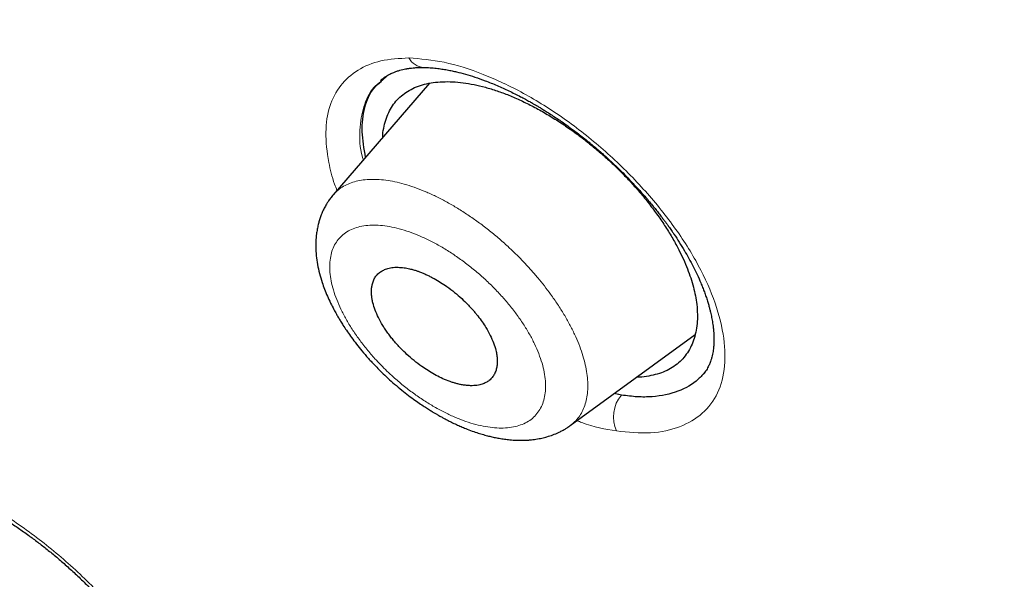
# Model space of a CAD drawing. Header units: millimetres. Extents: x 8 to 473, y 11 to 654.
# Tile 130 of 656: x 423.79 to 435.31, y 165.49 to 172.05. Entities that reach past the tile are written whole.
import ezdxf

# ---------------------------------------------------------------- set-up
doc = ezdxf.new("R2010")
doc.units = ezdxf.units.MM

msp = doc.modelspace()

# ---------------------------------------------------------------- linework, layer by layer
at = {"color": 7, "linetype": 'Continuous', "lineweight": 30}
for p, q in [((428.023, 171.345), (428.009, 171.331)), ((428.025, 171.333), (428.016, 171.324)), ((428.031, 171.336), (428.092, 171.394)), ((428.585, 171.302), (427.458, 169.997)), ((427.458, 169.997), (427.459, 169.998)), ((430.232, 167.293), (431.694, 168.358)), ((430.831, 167.649), (430.749, 167.669))]:
    msp.add_line(p, q, dxfattribs=at)
at = {"color": 8, "linetype": 'Continuous', "lineweight": 0}
for p, q in [((428.096, 171.396), (428.025, 171.333)), ((430.748, 167.668), (430.831, 167.649))]:
    msp.add_line(p, q, dxfattribs=at)
for centre, radius, start, end in [((428.528, 171.696), 0.209, 207.6737, 266.6846), ((431.137, 167.393), 0.399, 140.0943, 204.2481)]:
    msp.add_arc(centre, radius, start, end, dxfattribs=at)
at = {"color": 7, "linetype": 'Continuous', "lineweight": 30}
for points, knots in [([(461.434, 127.874), (461.503, 128.563), (461.639, 129.933), (461.54, 132.212), (461.29, 134.581), (460.901, 137.032), (460.362, 139.8), (459.645, 142.896), (458.744, 146.322), (457.642, 150.206), (456.345, 154.543), (454.93, 159.312), (453.45, 164.132), (451.817, 169.061), (450.26, 173.284), (448.852, 176.755), (447.679, 179.425), (446.358, 182.169), (444.847, 184.993), (443.205, 187.727), (441.44, 190.34), (439.591, 192.787), (437.567, 195.163), (435.439, 197.421), (433.265, 199.554), (430.707, 201.901), (427.767, 204.412), (424.458, 207.034), (421.166, 209.481), (417.898, 211.771), (414.664, 213.894), (411.475, 215.849), (408.338, 217.655), (405.242, 219.372), (402.157, 221.077), (399.085, 222.71), (396.044, 224.214), (393.06, 225.541), (390.158, 226.671), (387.349, 227.606), (384.65, 228.31), (382.381, 228.689), (380.529, 228.788), (379.054, 228.678), (377.734, 228.33), (376.634, 227.685), (375.805, 226.721), (375.206, 225.417), (374.869, 224.029), (374.819, 222.972), (374.8, 222.571)], [0, 0, 0, 0, 0.0200047, 0.0398126, 0.0594823, 0.0790442, 0.098539, 0.1240032, 0.1493793, 0.1746635, 0.2089867, 0.2432628, 0.2776948, 0.3122934, 0.3470638, 0.3645565, 0.3821766, 0.3999474, 0.417905, 0.4360854, 0.4514078, 0.4669063, 0.4824142, 0.4977299, 0.5128612, 0.5278497, 0.5501285, 0.5722459, 0.5942634, 0.6162413, 0.6382062, 0.660093, 0.6818368, 0.7033851, 0.7249325, 0.7466767, 0.7685648, 0.7905255, 0.8125089, 0.8345238, 0.8566401, 0.8789195, 0.893908, 0.9090407, 0.9243532, 0.9398664, 0.9553564, 0.9706894, 0.9888644, 1, 1, 1, 1]), ([(459.222, 127.783), (459.279, 128.334), (459.392, 129.433), (459.354, 131.24), (459.203, 133.126), (458.946, 135.084), (458.606, 137.096), (458.12, 139.544), (457.444, 142.453), (456.55, 145.836), (455.526, 149.427), (454.387, 153.21), (453.193, 157.163), (451.97, 161.137), (450.669, 165.161), (449.243, 169.258), (447.913, 172.748), (446.74, 175.593), (445.791, 177.759), (444.755, 179.961), (443.615, 182.199), (442.353, 184.472), (441.065, 186.581), (439.779, 188.505), (438.531, 190.231), (437.189, 191.934), (435.607, 193.78), (433.775, 195.737), (431.713, 197.775), (429.472, 199.849), (427.063, 201.942), (424.497, 204.038), (421.926, 206.024), (419.361, 207.91), (416.594, 209.848), (413.637, 211.799), (410.505, 213.728), (407.407, 215.519), (404.335, 217.224), (401.274, 218.913), (398.238, 220.521), (395.247, 221.992), (392.516, 223.197), (390.046, 224.162), (387.827, 224.928), (385.677, 225.555), (383.612, 226.025), (381.762, 226.295), (380.136, 226.366), (378.734, 226.248), (377.595, 225.937), (376.712, 225.458), (376.055, 224.861), (375.536, 224.114), (375.103, 223.143), (374.794, 221.92), (374.634, 220.435), (374.621, 218.835), (374.727, 217.149), (374.931, 215.396), (375.305, 212.994), (375.923, 209.899), (376.848, 206.079), (377.905, 202.19), (379.046, 198.262), (380.219, 194.321), (381.349, 190.585), (382.48, 187.024), (383.628, 183.631), (384.881, 180.183), (386.104, 177.101), (386.984, 174.991), (387.408, 174.052), (387.49, 173.87)], [0, 0, 0, 0, 0.012215, 0.024412, 0.036596, 0.048766, 0.060927, 0.073082, 0.092172, 0.111249, 0.13031, 0.151946, 0.173571, 0.195212, 0.216878, 0.238563, 0.260269, 0.271132, 0.282006, 0.292893, 0.303792, 0.314705, 0.32563, 0.333834, 0.342045, 0.350258, 0.35847, 0.369407, 0.38033, 0.391239, 0.404312, 0.417369, 0.430424, 0.443476, 0.456526, 0.472832, 0.489119, 0.505383, 0.521624, 0.537868, 0.55414, 0.570431, 0.586733, 0.59978, 0.61283, 0.625882, 0.638943, 0.652018, 0.662926, 0.673848, 0.684783, 0.692993, 0.701206, 0.709417, 0.717621, 0.728547, 0.739459, 0.750357, 0.761244, 0.772118, 0.782981, 0.804686, 0.826372, 0.848038, 0.869678, 0.891304, 0.912939, 0.931134, 0.949343, 0.967563, 0.985796, 0.997263, 1, 1, 1, 1]), ([(404.423, 216.669), (404.504, 216.624), (404.661, 216.537), (404.892, 216.409), (405.115, 216.285), (405.328, 216.167), (405.533, 216.053), (405.725, 215.946), (405.904, 215.846), (406.072, 215.752), (406.232, 215.663), (406.384, 215.578), (406.534, 215.494), (406.679, 215.412), (406.82, 215.333), (406.951, 215.259), (407.073, 215.191), (407.187, 215.126), (407.298, 215.064), (407.409, 215.001), (407.616, 214.884), (407.923, 214.709), (408.331, 214.476), (408.745, 214.238), (409.271, 213.934), (409.908, 213.562), (410.657, 213.119), (411.407, 212.667), (412.164, 212.204), (412.928, 211.729), (413.699, 211.24), (414.471, 210.743), (415.246, 210.236), (416.023, 209.719), (416.801, 209.192), (417.563, 208.668), (418.308, 208.148), (419.037, 207.632), (419.638, 207.2), (420.111, 206.857), (420.455, 206.605), (420.8, 206.352), (421.146, 206.095), (421.464, 205.858), (421.754, 205.641), (422.015, 205.444), (422.281, 205.242), (422.552, 205.036), (422.825, 204.827), (423.096, 204.618), (423.329, 204.437), (423.525, 204.285), (423.683, 204.162), (423.839, 204.039), (423.993, 203.919), (424.129, 203.812), (424.244, 203.721), (424.339, 203.646), (424.412, 203.588), (424.465, 203.545), (424.502, 203.517), (424.535, 203.49), (424.563, 203.468), (424.584, 203.451), (424.6, 203.438), (424.616, 203.426), (424.636, 203.409), (424.662, 203.389), (424.699, 203.36), (424.747, 203.321), (424.808, 203.273), (424.876, 203.218), (424.95, 203.158), (425.029, 203.095), (425.111, 203.029), (425.194, 202.962), (425.277, 202.895), (425.429, 202.772), (425.649, 202.593), (425.934, 202.36), (426.22, 202.124), (426.508, 201.886), (426.8, 201.643), (427.092, 201.397), (427.387, 201.147), (427.641, 200.931), (427.853, 200.749), (428.022, 200.603), (428.193, 200.455), (428.363, 200.307), (428.528, 200.163), (428.685, 200.025), (428.832, 199.896), (428.971, 199.773), (429.093, 199.665), (429.199, 199.571), (429.291, 199.489), (429.377, 199.412), (429.46, 199.337), (429.552, 199.255), (429.659, 199.159), (429.783, 199.046), (429.917, 198.925), (430.06, 198.795), (430.213, 198.655), (430.375, 198.506), (430.545, 198.35), (430.717, 198.19), (430.889, 198.03), (431.103, 197.829), (431.36, 197.587), (431.656, 197.306), (431.95, 197.023), (432.245, 196.737), (432.541, 196.446), (432.836, 196.154), (433.129, 195.86), (433.448, 195.537), (433.792, 195.184), (434.16, 194.801), (434.526, 194.414), (434.889, 194.024), (435.25, 193.631), (435.607, 193.234), (435.96, 192.835), (436.309, 192.433), (436.652, 192.03), (436.991, 191.625), (437.325, 191.218), (437.652, 190.811), (437.973, 190.404), (438.29, 189.995), (438.605, 189.58), (438.862, 189.236), (439.06, 188.966), (439.201, 188.773), (439.34, 188.58), (439.475, 188.39), (439.604, 188.209), (439.725, 188.037), (439.839, 187.874), (439.946, 187.719), (440.037, 187.588), (440.112, 187.478), (440.173, 187.388), (440.233, 187.3), (440.294, 187.21), (440.36, 187.112), (440.432, 187.005), (440.508, 186.89), (440.59, 186.767), (440.677, 186.634), (440.771, 186.491), (440.86, 186.353), (440.944, 186.223), (441.021, 186.101), (441.1, 185.979), (441.175, 185.861), (441.243, 185.752), (441.305, 185.654), (441.36, 185.567), (441.408, 185.489), (441.446, 185.428), (441.476, 185.38), (441.497, 185.346), (441.514, 185.318), (441.527, 185.298), (441.537, 185.281), (441.55, 185.26), (441.571, 185.227), (441.599, 185.18), (441.635, 185.122), (441.677, 185.053), (441.724, 184.977), (441.774, 184.895), (441.824, 184.812), (441.875, 184.729), (441.925, 184.644), (442.007, 184.508), (442.12, 184.319), (442.272, 184.061), (442.433, 183.785), (442.602, 183.492), (442.767, 183.201), (442.927, 182.916), (443.082, 182.637), (443.232, 182.363), (443.414, 182.028), (443.627, 181.631), (443.869, 181.17), (444.105, 180.712), (444.337, 180.254), (444.565, 179.798), (444.788, 179.343), (445.028, 178.843), (445.286, 178.299), (445.558, 177.711), (445.777, 177.229), (445.946, 176.85), (446.07, 176.571), (446.195, 176.286), (446.321, 175.996), (446.425, 175.754), (446.507, 175.561), (446.567, 175.419), (446.628, 175.276), (446.688, 175.133), (446.747, 174.993), (446.806, 174.851), (446.865, 174.708), (446.924, 174.566), (446.979, 174.433), (447.03, 174.309), (447.077, 174.193), (447.121, 174.086), (447.164, 173.98), (447.209, 173.869), (447.258, 173.748), (447.311, 173.615), (447.368, 173.474), (447.428, 173.323), (447.491, 173.165), (447.556, 172.998), (447.624, 172.827), (447.712, 172.602), (447.819, 172.328), (447.951, 171.987), (448.085, 171.636), (448.222, 171.275), (448.43, 170.723), (448.707, 169.977), (449.035, 169.073), (449.343, 168.207), (449.633, 167.377), (449.916, 166.55), (450.234, 165.609), (450.582, 164.555), (450.96, 163.389), (451.328, 162.228), (451.69, 161.072), (452.077, 159.813), (452.49, 158.452), (452.93, 156.99), (453.366, 155.53), (453.803, 154.071), (454.239, 152.614), (454.671, 151.161), (455.073, 149.793), (455.443, 148.511), (455.782, 147.316), (456.074, 146.261), (456.321, 145.346), (456.48, 144.746), (456.59, 144.323), (456.654, 144.073), (456.72, 143.816), (456.787, 143.553), (456.848, 143.309), (456.904, 143.087), (456.953, 142.888), (457.001, 142.692), (457.047, 142.503), (457.087, 142.34), (457.12, 142.2), (457.149, 142.081), (457.172, 141.983), (457.191, 141.903), (457.205, 141.844), (457.217, 141.791), (457.227, 141.748), (457.235, 141.715), (457.241, 141.691), (457.246, 141.668), (457.252, 141.642), (457.26, 141.61), (457.269, 141.569), (457.281, 141.518), (457.296, 141.455), (457.312, 141.386), (457.343, 141.249), (457.391, 141.042), (457.448, 140.789), (457.5, 140.552), (457.548, 140.333), (457.596, 140.114), (457.643, 139.896), (457.688, 139.682), (457.74, 139.434), (457.797, 139.154), (457.86, 138.842), (457.918, 138.544), (457.973, 138.257), (458.025, 137.979), (458.076, 137.701), (458.126, 137.422), (458.175, 137.14), (458.222, 136.863), (458.266, 136.592), (458.309, 136.327), (458.344, 136.097), (458.373, 135.907), (458.394, 135.763), (458.413, 135.628), (458.43, 135.509), (458.445, 135.404), (458.458, 135.312), (458.469, 135.227), (458.48, 135.143), (458.492, 135.055), (458.504, 134.963), (458.516, 134.864), (458.529, 134.761), (458.543, 134.652), (458.557, 134.535), (458.573, 134.391), (458.593, 134.22), (458.613, 134.026), (458.633, 133.832), (458.652, 133.64), (458.669, 133.448), (458.683, 133.293), (458.693, 133.172), (458.699, 133.087), (458.706, 133.002), (458.712, 132.919), (458.718, 132.842), (458.722, 132.773), (458.726, 132.713), (458.73, 132.661), (458.733, 132.615), (458.735, 132.577), (458.737, 132.544), (458.739, 132.516), (458.74, 132.487), (458.742, 132.454), (458.744, 132.416), (458.747, 132.372), (458.75, 132.323), (458.752, 132.268), (458.755, 132.209), (458.758, 132.143), (458.762, 132.072), (458.765, 131.995), (458.768, 131.912), (458.771, 131.824), (458.775, 131.725), (458.778, 131.62), (458.78, 131.51), (458.782, 131.405), (458.784, 131.304), (458.785, 131.208), (458.785, 131.12), (458.785, 131.038), (458.785, 130.968), (458.785, 130.906), (458.785, 130.848), (458.784, 130.787), (458.783, 130.721), (458.782, 130.643), (458.78, 130.551), (458.777, 130.444), (458.773, 130.347), (458.77, 130.26), (458.767, 130.186), (458.763, 130.11), (458.759, 130.036), (458.756, 129.966), (458.752, 129.902), (458.748, 129.844), (458.744, 129.792), (458.741, 129.745), (458.738, 129.703), (458.735, 129.665), (458.732, 129.634), (458.73, 129.607), (458.728, 129.585), (458.727, 129.566), (458.725, 129.549), (458.724, 129.531), (458.722, 129.509), (458.719, 129.481), (458.716, 129.447), (458.712, 129.406), (458.708, 129.36), (458.702, 129.307), (458.696, 129.248), (458.689, 129.183), (458.681, 129.111), (458.671, 129.034), (458.661, 128.952), (458.649, 128.863), (458.635, 128.768), (458.62, 128.668), (458.603, 128.563), (458.584, 128.452), (458.563, 128.336), (458.548, 128.257), (458.54, 128.217)], [0, 0, 0, 0, 0.00246, 0.004828, 0.007103, 0.009285, 0.011374, 0.013371, 0.015169, 0.016884, 0.018517, 0.020068, 0.021536, 0.023078, 0.024518, 0.025855, 0.027089, 0.028228, 0.029348, 0.030473, 0.031603, 0.035684, 0.039833, 0.044047, 0.048279, 0.055837, 0.063394, 0.07095, 0.078506, 0.086216, 0.093926, 0.101636, 0.109346, 0.117055, 0.124765, 0.132474, 0.139655, 0.146834, 0.154015, 0.1574, 0.160784, 0.164169, 0.167556, 0.171003, 0.17352, 0.176084, 0.178695, 0.181351, 0.184052, 0.186724, 0.189334, 0.190913, 0.192469, 0.194001, 0.195511, 0.196986, 0.19799, 0.198916, 0.199765, 0.200139, 0.200495, 0.200834, 0.201123, 0.201323, 0.20145, 0.201592, 0.201791, 0.202047, 0.202362, 0.202861, 0.203459, 0.204156, 0.204862, 0.205648, 0.20647, 0.207288, 0.208101, 0.208911, 0.211769, 0.214574, 0.217326, 0.220214, 0.22306, 0.225936, 0.228847, 0.231792, 0.233456, 0.235132, 0.236818, 0.238514, 0.240179, 0.241728, 0.243189, 0.244564, 0.245853, 0.246822, 0.247736, 0.248594, 0.249397, 0.250207, 0.251351, 0.25259, 0.253923, 0.255357, 0.256887, 0.258512, 0.260231, 0.261975, 0.263697, 0.265398, 0.26846, 0.27145, 0.274368, 0.277415, 0.280434, 0.283452, 0.286469, 0.289487, 0.293335, 0.297186, 0.301038, 0.304893, 0.308752, 0.312618, 0.316483, 0.320333, 0.324177, 0.328016, 0.331853, 0.335689, 0.339456, 0.343247, 0.347096, 0.351007, 0.352779, 0.354564, 0.356361, 0.358114, 0.35979, 0.361359, 0.362853, 0.364272, 0.365615, 0.366468, 0.367288, 0.368074, 0.36887, 0.369766, 0.370766, 0.371804, 0.372934, 0.374158, 0.375474, 0.376881, 0.377957, 0.37908, 0.380245, 0.381351, 0.382361, 0.38326, 0.384067, 0.384782, 0.385405, 0.38577, 0.386093, 0.386351, 0.386536, 0.386659, 0.386807, 0.387128, 0.387559, 0.388099, 0.38873, 0.389459, 0.390216, 0.390981, 0.391753, 0.392531, 0.393318, 0.395517, 0.397771, 0.400454, 0.403196, 0.405899, 0.40855, 0.411148, 0.413694, 0.416188, 0.420529, 0.424846, 0.429163, 0.433481, 0.437802, 0.442123, 0.446445, 0.45209, 0.457737, 0.463383, 0.466045, 0.468743, 0.471505, 0.474331, 0.47722, 0.47859, 0.479974, 0.481372, 0.482784, 0.484171, 0.485496, 0.486978, 0.488373, 0.489682, 0.490906, 0.492043, 0.493094, 0.494092, 0.495164, 0.49638, 0.497691, 0.499097, 0.500578, 0.502152, 0.503818, 0.50554, 0.507242, 0.510525, 0.513727, 0.517435, 0.521029, 0.524569, 0.534051, 0.543533, 0.552, 0.560466, 0.568933, 0.5774, 0.589495, 0.60159, 0.613685, 0.62578, 0.637875, 0.653302, 0.668729, 0.684157, 0.699585, 0.715012, 0.730438, 0.745865, 0.758697, 0.771529, 0.78436, 0.792828, 0.801296, 0.803961, 0.806689, 0.809498, 0.812389, 0.815361, 0.817528, 0.819737, 0.821932, 0.824017, 0.825989, 0.827363, 0.828677, 0.82993, 0.83064, 0.831321, 0.831914, 0.832405, 0.832743, 0.833008, 0.833229, 0.833512, 0.833867, 0.834294, 0.834889, 0.835584, 0.836375, 0.837196, 0.840193, 0.84329, 0.845703, 0.848174, 0.850673, 0.853132, 0.855549, 0.857923, 0.861569, 0.86511, 0.868594, 0.8718, 0.875007, 0.878213, 0.881422, 0.884697, 0.888066, 0.89111, 0.894227, 0.897417, 0.899248, 0.900966, 0.902569, 0.904058, 0.905232, 0.906325, 0.907335, 0.9083, 0.909348, 0.910489, 0.91165, 0.912895, 0.914222, 0.915633, 0.917127, 0.919487, 0.921872, 0.924252, 0.926627, 0.928996, 0.93136, 0.93243, 0.933499, 0.934567, 0.935624, 0.9366, 0.937481, 0.938224, 0.938883, 0.939458, 0.939948, 0.940353, 0.940679, 0.941031, 0.941451, 0.941941, 0.942502, 0.943125, 0.943817, 0.944581, 0.945414, 0.946335, 0.947329, 0.948396, 0.949536, 0.950729, 0.952236, 0.953663, 0.955011, 0.956368, 0.957633, 0.958807, 0.959889, 0.960881, 0.961618, 0.962376, 0.963196, 0.96408, 0.965027, 0.966363, 0.967808, 0.969362, 0.970346, 0.97137, 0.972433, 0.973483, 0.974457, 0.975339, 0.976146, 0.976878, 0.977537, 0.978138, 0.978661, 0.979103, 0.979468, 0.979806, 0.980045, 0.980281, 0.980519, 0.980827, 0.981225, 0.981714, 0.982294, 0.982964, 0.983726, 0.984578, 0.985522, 0.986557, 0.987683, 0.9889, 0.990209, 0.99161, 0.993103, 0.994688, 0.996366, 0.998136, 1, 1, 1, 1]), ([(428.009, 171.333), (428.017, 171.34), (428.032, 171.353), (428.057, 171.372), (428.083, 171.389), (428.11, 171.405), (428.134, 171.417), (428.155, 171.426), (428.175, 171.434), (428.204, 171.444), (428.236, 171.454), (428.27, 171.463), (428.297, 171.469), (428.318, 171.473), (428.333, 171.475), (428.352, 171.478), (428.378, 171.481), (428.414, 171.485), (428.461, 171.488), (428.497, 171.488), (428.516, 171.488)], [0, 0, 0, 0, 0.082919, 0.154497, 0.21478, 0.266444, 0.314584, 0.372828, 0.429541, 0.489398, 0.55703, 0.617925, 0.676509, 0.698412, 0.722249, 0.75235, 0.788887, 0.847663, 0.918003, 1, 1, 1, 1]), ([(428.516, 171.488), (428.541, 171.487), (428.589, 171.486), (428.661, 171.479), (428.728, 171.47), (428.79, 171.46), (428.847, 171.448), (428.918, 171.433), (429.006, 171.41), (429.117, 171.375), (429.241, 171.331), (429.374, 171.278), (429.513, 171.215), (429.624, 171.159), (429.705, 171.116), (429.755, 171.089), (429.794, 171.066), (429.826, 171.048), (429.855, 171.031), (429.889, 171.01), (429.93, 170.985), (429.979, 170.954), (430.035, 170.918), (430.093, 170.879), (430.156, 170.836), (430.219, 170.791), (430.283, 170.744), (430.343, 170.698), (430.399, 170.654), (430.45, 170.613), (430.494, 170.577), (430.529, 170.547), (430.558, 170.523), (430.58, 170.503), (430.6, 170.486), (430.624, 170.465), (430.656, 170.436), (430.7, 170.396), (430.753, 170.346), (430.817, 170.285), (430.89, 170.211), (430.971, 170.127), (431.06, 170.03), (431.135, 169.944), (431.194, 169.873), (431.234, 169.824), (431.269, 169.779), (431.3, 169.739), (431.327, 169.703), (431.35, 169.672), (431.369, 169.646), (431.383, 169.627), (431.396, 169.609), (431.41, 169.589), (431.427, 169.564), (431.462, 169.514), (431.511, 169.438), (431.569, 169.343), (431.623, 169.249), (431.673, 169.156), (431.72, 169.06), (431.756, 168.978), (431.783, 168.91), (431.803, 168.857), (431.822, 168.804), (431.839, 168.752), (431.853, 168.704), (431.864, 168.661), (431.874, 168.624), (431.881, 168.591), (431.888, 168.559), (431.894, 168.526), (431.899, 168.492), (431.905, 168.455), (431.909, 168.417), (431.912, 168.378), (431.914, 168.339), (431.915, 168.3), (431.914, 168.265), (431.913, 168.237), (431.911, 168.214), (431.908, 168.188), (431.904, 168.159), (431.898, 168.125), (431.89, 168.091), (431.881, 168.059), (431.871, 168.032), (431.862, 168.01), (431.853, 167.99), (431.841, 167.967), (431.826, 167.942), (431.809, 167.916), (431.794, 167.899), (431.789, 167.894), (431.787, 167.891)], [0, 0, 0, 0, 0.01781, 0.034137, 0.048983, 0.062346, 0.074223, 0.084646, 0.10514, 0.126626, 0.149108, 0.175036, 0.200191, 0.224422, 0.234667, 0.243607, 0.251025, 0.255784, 0.260261, 0.266613, 0.273783, 0.282498, 0.292763, 0.303612, 0.31389, 0.326473, 0.338051, 0.348624, 0.35942, 0.368916, 0.377112, 0.383634, 0.389001, 0.393213, 0.396426, 0.400258, 0.406857, 0.415247, 0.425427, 0.438316, 0.453252, 0.470228, 0.489239, 0.510276, 0.520483, 0.530126, 0.538722, 0.546271, 0.552774, 0.5592, 0.564123, 0.567546, 0.570288, 0.574019, 0.578787, 0.584591, 0.602447, 0.621473, 0.638536, 0.656405, 0.675083, 0.694577, 0.705115, 0.715874, 0.726856, 0.738026, 0.748353, 0.757342, 0.765629, 0.772568, 0.779665, 0.787185, 0.795127, 0.803803, 0.814054, 0.823241, 0.833421, 0.844376, 0.854066, 0.861985, 0.868667, 0.875079, 0.885258, 0.895978, 0.908289, 0.921146, 0.931883, 0.939861, 0.948914, 0.958818, 0.969407, 0.980418, 0.990625, 1, 1, 1, 1]), ([(427.836, 170.435), (427.818, 170.537), (427.781, 170.75), (427.818, 171.023), (427.898, 171.223), (427.991, 171.301), (428.022, 171.327)], [0, 0, 0, 0, 0.270761, 0.563165, 0.857397, 1, 1, 1, 1]), ([(428.036, 170.666), (428.036, 170.668), (428.036, 170.706), (428.047, 170.775), (428.07, 170.872), (428.105, 170.959), (428.149, 171.039), (428.205, 171.109), (428.27, 171.17), (428.346, 171.221), (428.431, 171.262), (428.525, 171.292), (428.627, 171.312), (428.737, 171.322), (428.854, 171.321), (428.977, 171.31), (429.105, 171.289), (429.238, 171.257), (429.374, 171.215), (429.514, 171.164), (429.609, 171.121), (429.657, 171.1)], [0, 0, 0, 0, 0.002677, 0.058175, 0.113642, 0.169071, 0.224453, 0.279783, 0.335065, 0.390321, 0.445613, 0.500974, 0.556407, 0.611898, 0.667419, 0.722942, 0.778438, 0.833888, 0.889287, 0.94465, 1, 1, 1, 1]), ([(429.657, 171.1), (429.704, 171.077), (429.8, 171.031), (429.944, 170.95), (430.088, 170.862), (430.232, 170.766), (430.365, 170.668), (430.488, 170.571), (430.601, 170.476), (430.712, 170.376), (430.818, 170.273), (430.921, 170.166), (431.026, 170.05), (431.131, 169.924), (431.233, 169.789), (431.328, 169.653), (431.414, 169.516), (431.485, 169.388), (431.545, 169.268), (431.594, 169.157), (431.635, 169.048), (431.669, 168.941), (431.694, 168.838), (431.713, 168.731), (431.722, 168.622), (431.721, 168.512), (431.709, 168.409), (431.685, 168.313), (431.651, 168.225), (431.606, 168.145), (431.551, 168.073), (431.485, 168.011), (431.409, 167.96), (431.323, 167.918), (431.229, 167.887), (431.126, 167.867), (431.052, 167.858), (431.01, 167.858), (431.008, 167.858)], [0, 0, 0, 0, 0.030192, 0.060402, 0.090631, 0.120881, 0.151151, 0.176396, 0.201663, 0.226961, 0.252306, 0.277693, 0.303035, 0.333389, 0.3637, 0.393979, 0.424228, 0.454445, 0.479603, 0.504739, 0.529858, 0.554967, 0.58008, 0.605205, 0.635383, 0.665599, 0.695849, 0.72612, 0.756396, 0.786661, 0.816903, 0.847115, 0.877304, 0.907469, 0.937626, 0.967794, 0.997981, 1, 1, 1, 1]), ([(427.459, 169.999), (427.447, 169.984), (427.425, 169.958), (427.399, 169.92), (427.38, 169.89), (427.365, 169.864), (427.347, 169.831), (427.327, 169.789), (427.308, 169.74), (427.293, 169.692), (427.28, 169.644), (427.271, 169.601), (427.265, 169.565), (427.261, 169.541), (427.259, 169.519), (427.254, 169.469), (427.251, 169.389), (427.257, 169.284), (427.272, 169.179), (427.295, 169.075), (427.323, 168.978), (427.355, 168.89), (427.388, 168.809), (427.425, 168.729), (427.461, 168.659), (427.492, 168.601), (427.518, 168.556), (427.544, 168.513), (427.575, 168.464), (427.612, 168.406), (427.659, 168.339), (427.714, 168.265), (427.777, 168.185), (427.85, 168.1), (427.933, 168.008), (428.016, 167.923), (428.098, 167.846), (428.176, 167.776), (428.258, 167.709), (428.337, 167.646), (428.411, 167.592), (428.477, 167.546), (428.534, 167.508), (428.582, 167.477), (428.621, 167.453), (428.65, 167.436), (428.668, 167.425), (428.681, 167.418), (428.696, 167.409), (428.719, 167.396), (428.75, 167.379), (428.792, 167.357), (428.843, 167.331), (428.898, 167.305), (428.954, 167.28), (429.016, 167.254), (429.083, 167.229), (429.152, 167.205), (429.216, 167.186), (429.274, 167.17), (429.33, 167.157), (429.387, 167.145), (429.447, 167.136), (429.512, 167.127), (429.577, 167.122), (429.645, 167.12), (429.699, 167.121), (429.742, 167.123), (429.769, 167.125), (429.797, 167.128), (429.831, 167.133), (429.866, 167.139), (429.899, 167.146), (429.93, 167.153), (429.973, 167.165), (430.029, 167.183), (430.079, 167.204), (430.114, 167.221), (430.137, 167.233), (430.165, 167.248), (430.198, 167.268), (430.22, 167.284), (430.232, 167.293)], [0, 0, 0, 0, 0.013471, 0.024276, 0.032394, 0.038721, 0.045204, 0.058424, 0.071628, 0.082571, 0.093744, 0.106778, 0.114074, 0.119412, 0.123626, 0.129704, 0.154495, 0.179242, 0.202202, 0.226076, 0.249399, 0.267044, 0.2855, 0.303651, 0.320868, 0.332647, 0.342366, 0.351632, 0.361636, 0.37573, 0.391136, 0.4082, 0.42698, 0.447485, 0.469734, 0.493758, 0.511647, 0.53035, 0.54985, 0.5685, 0.585141, 0.599781, 0.612427, 0.623082, 0.631747, 0.638424, 0.641588, 0.643977, 0.646876, 0.651382, 0.658342, 0.667331, 0.678362, 0.690813, 0.70279, 0.714163, 0.730806, 0.745936, 0.759455, 0.772683, 0.784207, 0.796628, 0.809932, 0.823821, 0.840334, 0.853439, 0.870087, 0.877794, 0.882835, 0.88896, 0.897579, 0.906302, 0.914124, 0.921354, 0.928712, 0.945575, 0.962161, 0.96709, 0.97286, 0.980264, 0.989308, 1, 1, 1, 1]), ([(428.802, 167.816), (428.81, 167.813), (428.828, 167.807), (428.856, 167.797), (428.89, 167.787), (428.929, 167.777), (428.972, 167.768), (429.018, 167.762), (429.063, 167.759), (429.104, 167.76), (429.14, 167.763), (429.172, 167.769), (429.199, 167.777), (429.224, 167.786), (429.245, 167.796), (429.272, 167.812), (429.303, 167.837), (429.334, 167.874), (429.356, 167.917), (429.371, 167.964), (429.378, 168.013), (429.379, 168.066), (429.373, 168.12), (429.36, 168.184), (429.336, 168.261), (429.297, 168.349), (429.251, 168.432), (429.201, 168.508), (429.159, 168.565), (429.123, 168.61), (429.095, 168.644), (429.065, 168.677), (429.022, 168.723), (428.96, 168.783), (428.878, 168.854), (428.795, 168.917), (428.714, 168.971), (428.658, 169.004), (428.619, 169.025), (428.599, 169.035), (428.58, 169.045), (428.56, 169.055), (428.54, 169.064), (428.519, 169.073), (428.499, 169.082), (428.477, 169.091), (428.45, 169.101), (428.415, 169.112), (428.381, 169.122), (428.348, 169.13), (428.318, 169.136), (428.285, 169.141), (428.251, 169.145), (428.215, 169.147), (428.178, 169.147), (428.143, 169.143), (428.111, 169.137), (428.084, 169.13), (428.059, 169.12), (428.038, 169.11), (428.011, 169.094), (427.98, 169.07), (427.949, 169.033), (427.926, 168.99), (427.913, 168.947), (427.906, 168.903), (427.903, 168.862), (427.906, 168.819), (427.911, 168.776), (427.924, 168.719), (427.946, 168.646), (427.985, 168.557), (428.027, 168.481), (428.066, 168.42), (428.098, 168.375), (428.132, 168.329), (428.168, 168.285), (428.206, 168.24), (428.256, 168.187), (428.321, 168.123), (428.404, 168.052), (428.487, 167.989), (428.568, 167.935), (428.644, 167.89), (428.723, 167.849), (428.775, 167.827), (428.802, 167.816)], [0, 0, 0, 0, 0.005246, 0.011729, 0.019448, 0.028405, 0.038598, 0.050028, 0.062694, 0.073524, 0.083721, 0.093286, 0.102217, 0.110516, 0.118182, 0.125215, 0.142468, 0.159252, 0.175567, 0.191416, 0.2068, 0.221721, 0.23618, 0.25018, 0.270795, 0.291482, 0.312249, 0.327886, 0.343576, 0.351443, 0.359325, 0.367222, 0.375133, 0.393207, 0.412378, 0.432647, 0.448577, 0.465129, 0.469366, 0.473642, 0.477957, 0.482311, 0.486703, 0.491135, 0.495606, 0.500116, 0.506023, 0.513733, 0.523248, 0.529823, 0.537047, 0.544921, 0.553444, 0.562617, 0.573377, 0.583526, 0.593064, 0.60199, 0.610304, 0.618007, 0.625099, 0.642384, 0.659191, 0.675521, 0.691375, 0.703719, 0.71576, 0.727498, 0.738936, 0.750073, 0.770809, 0.791573, 0.812371, 0.822791, 0.833223, 0.843666, 0.854123, 0.864594, 0.87508, 0.893274, 0.912513, 0.932799, 0.948709, 0.965212, 0.982309, 1, 1, 1, 1]), ([(431.815, 167.927), (431.788, 167.895), (431.704, 167.796), (431.504, 167.682), (431.25, 167.628), (431.019, 167.625), (430.894, 167.641), (430.831, 167.649)], [0, 0, 0, 0, 0.134489, 0.422132, 0.710493, 0.855114, 1, 1, 1, 1]), ([(422.66, 166.638), (422.688, 166.63), (422.741, 166.616), (422.819, 166.59), (422.889, 166.565), (422.949, 166.542), (422.999, 166.522), (423.037, 166.505), (423.065, 166.493), (423.087, 166.483), (423.103, 166.475), (423.117, 166.469), (423.131, 166.463), (423.148, 166.455), (423.168, 166.445), (423.191, 166.433), (423.255, 166.402), (423.345, 166.354), (423.462, 166.288), (423.566, 166.225), (423.674, 166.157), (423.788, 166.08), (423.901, 165.999), (424.013, 165.916), (424.122, 165.83), (424.235, 165.737), (424.35, 165.636), (424.467, 165.529), (424.591, 165.408), (424.717, 165.277), (424.843, 165.138), (424.961, 164.999), (425.07, 164.861), (425.153, 164.749), (425.214, 164.662), (425.256, 164.601), (425.297, 164.54), (425.334, 164.48), (425.368, 164.425), (425.395, 164.38), (425.415, 164.345), (425.43, 164.318), (425.443, 164.295), (425.454, 164.275), (425.464, 164.256), (425.476, 164.235), (425.491, 164.205), (425.512, 164.165), (425.535, 164.118), (425.557, 164.069), (425.578, 164.023), (425.596, 163.979), (425.613, 163.938), (425.629, 163.896), (425.644, 163.853), (425.659, 163.808), (425.672, 163.765), (425.684, 163.724), (425.694, 163.684), (425.704, 163.642), (425.713, 163.596), (425.721, 163.552), (425.726, 163.51), (425.73, 163.471), (425.732, 163.434), (425.734, 163.397), (425.733, 163.362), (425.732, 163.331), (425.73, 163.307), (425.727, 163.288), (425.725, 163.273), (425.723, 163.258), (425.72, 163.243), (425.717, 163.229), (425.714, 163.217), (425.711, 163.205), (425.706, 163.19), (425.701, 163.174), (425.696, 163.159), (425.69, 163.147), (425.685, 163.135), (425.678, 163.121), (425.669, 163.105), (425.659, 163.089), (425.647, 163.073), (425.638, 163.063), (425.633, 163.058)], [0, 0, 0, 0, 0.0192616, 0.0364207, 0.0514693, 0.064397, 0.0751935, 0.0825557, 0.0884267, 0.0928026, 0.0960767, 0.0982702, 0.1010727, 0.1045049, 0.1085674, 0.113261, 0.1184562, 0.1468482, 0.1670416, 0.1868884, 0.2075813, 0.2296365, 0.2530451, 0.2735792, 0.2950396, 0.3174205, 0.340719, 0.3649375, 0.3897852, 0.4191893, 0.4480636, 0.476408, 0.5042172, 0.5314834, 0.5440215, 0.5564389, 0.5687348, 0.5809089, 0.5923959, 0.6025132, 0.6085549, 0.6139754, 0.618775, 0.6229539, 0.6265152, 0.6305929, 0.6361073, 0.6452022, 0.6558712, 0.666273, 0.6763243, 0.6860225, 0.6951798, 0.7036817, 0.7143523, 0.7246475, 0.7348687, 0.7452604, 0.7543325, 0.7650291, 0.7773173, 0.7897154, 0.8013429, 0.8124557, 0.8234682, 0.8354737, 0.8473518, 0.858003, 0.8667533, 0.8736371, 0.8784559, 0.8847326, 0.8916465, 0.8972876, 0.9018209, 0.907463, 0.9148534, 0.923438, 0.9309269, 0.9386506, 0.9455124, 0.9532138, 0.9618599, 0.9724186, 0.9851357, 1, 1, 1, 1])]:
    msp.add_open_spline(points, degree=3, knots=knots, dxfattribs=at)
at = {"color": 8, "linetype": 'Continuous', "lineweight": 0}
for points, knots in [([(404.357, 216.8), (405.719, 216.043), (408.436, 214.534), (412.556, 212.089), (416.373, 209.598), (419.876, 207.134), (423.061, 204.751), (426.269, 202.195), (429.116, 199.748), (431.575, 197.48), (433.642, 195.441), (435.643, 193.306), (437.532, 191.082), (439.277, 188.8), (440.968, 186.341), (442.564, 183.737), (444.049, 181.02), (445.365, 178.351), (446.541, 175.729), (447.95, 172.308), (449.503, 168.135), (451.133, 163.258), (452.609, 158.469), (454.025, 153.719), (455.409, 149.088), (456.65, 144.636), (457.689, 140.408), (458.372, 136.904), (458.766, 134.083), (458.941, 131.895), (458.967, 129.804), (458.782, 128.559), (458.689, 127.935)], [0, 0, 0, 0, 0.041621, 0.083027, 0.124254, 0.155187, 0.186259, 0.217684, 0.249258, 0.270278, 0.291311, 0.312423, 0.333508, 0.354515, 0.375614, 0.400882, 0.426039, 0.451271, 0.476543, 0.501735, 0.551843, 0.601883, 0.651941, 0.702019, 0.752119, 0.798831, 0.845298, 0.891449, 0.918531, 0.94558, 0.97268, 1, 1, 1, 1]), ([(404.545, 216.264), (405.877, 215.523), (408.54, 214.042), (412.598, 211.647), (416.38, 209.2), (419.867, 206.759), (423.039, 204.399), (426.22, 201.879), (429.034, 199.476), (431.468, 197.244), (433.517, 195.234), (435.495, 193.132), (437.364, 190.935), (439.08, 188.665), (440.737, 186.217), (442.295, 183.628), (443.737, 180.932), (445.009, 178.291), (446.142, 175.708), (447.549, 172.211), (449.134, 167.85), (450.815, 162.685), (452.342, 157.618), (453.845, 152.587), (455.325, 147.59), (456.641, 142.689), (457.54, 138.609), (458.079, 135.323), (458.333, 132.789), (458.402, 130.373), (458.175, 128.96), (458.061, 128.25)], [0, 0, 0, 0, 0.0410577, 0.0821105, 0.1232452, 0.154293, 0.1856069, 0.2169079, 0.2481504, 0.2691403, 0.2901685, 0.3111004, 0.3320142, 0.3531455, 0.3742811, 0.3994959, 0.4247209, 0.4498671, 0.4748816, 0.4998442, 0.5533653, 0.6069417, 0.66044, 0.71389, 0.7673728, 0.8209497, 0.8746258, 0.905931, 0.9371643, 0.9684378, 1, 1, 1, 1]), ([(457.698, 128.22), (457.796, 128.781), (457.989, 129.897), (458.005, 131.772), (457.886, 133.735), (457.635, 135.789), (457.202, 138.385), (456.53, 141.556), (455.573, 145.323), (454.492, 149.167), (453.333, 153.059), (452.164, 156.969), (450.985, 160.9), (449.734, 164.88), (448.366, 168.927), (447.091, 172.371), (445.966, 175.174), (445.048, 177.307), (444.04, 179.479), (442.928, 181.688), (441.691, 183.931), (440.425, 186.009), (439.158, 187.904), (437.927, 189.601), (436.608, 191.267), (435.059, 193.066), (433.262, 194.976), (431.23, 196.972), (429.018, 199.001), (426.643, 201.048), (424.113, 203.1), (421.578, 205.046), (419.054, 206.892), (416.346, 208.775), (413.463, 210.664), (410.411, 212.53), (407.392, 214.267), (405.398, 215.377), (404.4, 215.932)], [0, 0, 0, 0, 0.025219, 0.050243, 0.075219, 0.100224, 0.1253, 0.167123, 0.208897, 0.250637, 0.292347, 0.334058, 0.375777, 0.417537, 0.459293, 0.500974, 0.521789, 0.542616, 0.563499, 0.584464, 0.60542, 0.626337, 0.642078, 0.657874, 0.67353, 0.689088, 0.709897, 0.730837, 0.751765, 0.776717, 0.8017, 0.826792, 0.851776, 0.8766, 0.907472, 0.938289, 0.969126, 1, 1, 1, 1]), ([(427.501, 170.047), (427.491, 170.072), (427.447, 170.185), (427.391, 170.419), (427.357, 170.734), (427.404, 171.04), (427.533, 171.286), (427.737, 171.465), (428.004, 171.58), (428.23, 171.593), (428.343, 171.599)], [0, 0, 0, 0, 0.026928, 0.124414, 0.270413, 0.416107, 0.561747, 0.707698, 0.853834, 1, 1, 1, 1]), ([(428.343, 171.599), (428.478, 171.588), (428.748, 171.567), (429.208, 171.419), (429.684, 171.197), (430.163, 170.898), (430.624, 170.534), (431.048, 170.122), (431.417, 169.68), (431.716, 169.224), (431.924, 168.777), (432.038, 168.357), (432.055, 167.981), (431.974, 167.663), (431.793, 167.422), (431.525, 167.266), (431.186, 167.189), (430.911, 167.216), (430.773, 167.229)], [0, 0, 0, 0, 0.062594, 0.125081, 0.187505, 0.2499, 0.312337, 0.37486, 0.437438, 0.500075, 0.562663, 0.62516, 0.687606, 0.749951, 0.812289, 0.874791, 0.937398, 1, 1, 1, 1]), ([(428.016, 171.324), (427.987, 171.301), (427.894, 171.225), (427.804, 171.035), (427.762, 170.759), (427.767, 170.542), (427.805, 170.414), (427.808, 170.403)], [0, 0, 0, 0, 0.125693, 0.407742, 0.689738, 0.971711, 1, 1, 1, 1]), ([(427.459, 169.998), (427.461, 170), (427.477, 170.022), (427.516, 170.055), (427.577, 170.098), (427.647, 170.131), (427.724, 170.155), (427.808, 170.171), (427.899, 170.177), (427.996, 170.175), (428.098, 170.164), (428.205, 170.144), (428.28, 170.123), (428.317, 170.113)], [0, 0, 0, 0, 0.008514, 0.107652, 0.20665, 0.305581, 0.40451, 0.503479, 0.602517, 0.70165, 0.800908, 0.900335, 1, 1, 1, 1]), ([(428.317, 170.113), (428.356, 170.1), (428.432, 170.076), (428.551, 170.028), (428.671, 169.973), (428.792, 169.909), (428.913, 169.839), (429.034, 169.761), (429.155, 169.677), (429.274, 169.587), (429.39, 169.491), (429.498, 169.396), (429.596, 169.302), (429.686, 169.212), (429.771, 169.119), (429.853, 169.024), (429.93, 168.928), (430.008, 168.824), (430.085, 168.713), (430.16, 168.595), (430.226, 168.478), (430.284, 168.362), (430.334, 168.248), (430.374, 168.137), (430.404, 168.03), (430.426, 167.927), (430.437, 167.828), (430.439, 167.735), (430.432, 167.647), (430.416, 167.566), (430.39, 167.49), (430.355, 167.422), (430.31, 167.362), (430.269, 167.319), (430.24, 167.299), (430.232, 167.294)], [0, 0, 0, 0, 0.032084, 0.064075, 0.095956, 0.127763, 0.159526, 0.191266, 0.223003, 0.254754, 0.286539, 0.318382, 0.344983, 0.371586, 0.398173, 0.424757, 0.451343, 0.47793, 0.509829, 0.541714, 0.573575, 0.605405, 0.637206, 0.668982, 0.700699, 0.732379, 0.764055, 0.795749, 0.827483, 0.859271, 0.891133, 0.923088, 0.955165, 0.98737, 1, 1, 1, 1]), ([(428.231, 169.598), (428.192, 169.607), (428.116, 169.626), (428.008, 169.639), (427.907, 169.642), (427.813, 169.634), (427.727, 169.614), (427.65, 169.583), (427.584, 169.541), (427.527, 169.489), (427.482, 169.427), (427.447, 169.355), (427.425, 169.275), (427.415, 169.186), (427.417, 169.09), (427.431, 168.988), (427.457, 168.881), (427.496, 168.77), (427.546, 168.655), (427.606, 168.539), (427.677, 168.422), (427.758, 168.304), (427.848, 168.187), (427.934, 168.087), (428.014, 168.002), (428.086, 167.931), (428.173, 167.85), (428.276, 167.762), (428.395, 167.67), (428.517, 167.586), (428.641, 167.51), (428.766, 167.443), (428.889, 167.386), (429.01, 167.339), (429.127, 167.304), (429.241, 167.279), (429.348, 167.265), (429.45, 167.262), (429.545, 167.271), (429.632, 167.291), (429.709, 167.321), (429.776, 167.363), (429.832, 167.416), (429.878, 167.479), (429.912, 167.55), (429.935, 167.631), (429.945, 167.719), (429.944, 167.815), (429.93, 167.917), (429.904, 168.024), (429.865, 168.135), (429.816, 168.249), (429.755, 168.366), (429.683, 168.483), (429.602, 168.6), (429.512, 168.716), (429.414, 168.828), (429.309, 168.937), (429.198, 169.041), (429.082, 169.139), (428.963, 169.23), (428.84, 169.315), (428.716, 169.391), (428.591, 169.459), (428.468, 169.516), (428.347, 169.564), (428.27, 169.587), (428.231, 169.598)], [0, 0, 0, 0, 0.015756, 0.031336, 0.046889, 0.062563, 0.078292, 0.093847, 0.109374, 0.125022, 0.140721, 0.156263, 0.171801, 0.187485, 0.203212, 0.218755, 0.234272, 0.249922, 0.265485, 0.280985, 0.296575, 0.312405, 0.328107, 0.343632, 0.353966, 0.36434, 0.374802, 0.390539, 0.406099, 0.421634, 0.437296, 0.453095, 0.468701, 0.484267, 0.499946, 0.515589, 0.531124, 0.546696, 0.562446, 0.578241, 0.593806, 0.609295, 0.624866, 0.64057, 0.656123, 0.671672, 0.687368, 0.703124, 0.718684, 0.734209, 0.749858, 0.765549, 0.781096, 0.796656, 0.812386, 0.828099, 0.843649, 0.859191, 0.874885, 0.890435, 0.905946, 0.921563, 0.93743, 0.953157, 0.968726, 0.984289, 1, 1, 1, 1]), ([(430.773, 167.229), (430.641, 167.251), (430.492, 167.277), (430.331, 167.343), (430.312, 167.351)], [0, 0, 0, 0, 0.88644, 1, 1, 1, 1]), ([(422.549, 166.737), (422.62, 166.716), (422.761, 166.676), (422.986, 166.585), (423.217, 166.474), (423.453, 166.343), (423.69, 166.194), (423.925, 166.028), (424.158, 165.848), (424.384, 165.654), (424.601, 165.449), (424.806, 165.234), (424.999, 165.012), (425.177, 164.785), (425.338, 164.557), (425.48, 164.328), (425.603, 164.102), (425.703, 163.881), (425.778, 163.669), (425.828, 163.468), (425.853, 163.28), (425.853, 163.108), (425.829, 162.952), (425.782, 162.814), (425.71, 162.695), (425.616, 162.598), (425.498, 162.524), (425.358, 162.474), (425.199, 162.447), (425.023, 162.443), (424.832, 162.463), (424.627, 162.506), (424.445, 162.56), (424.328, 162.608), (424.286, 162.625)], [0, 0, 0, 0, 0.031692, 0.06338, 0.09509, 0.126817, 0.158538, 0.190224, 0.221854, 0.253421, 0.28495, 0.316492, 0.34808, 0.379726, 0.411429, 0.44319, 0.47502, 0.50695, 0.538863, 0.570659, 0.602391, 0.634082, 0.665734, 0.697345, 0.728912, 0.760449, 0.792004, 0.823633, 0.85534, 0.887102, 0.918887, 0.950657, 0.982389, 1, 1, 1, 1])]:
    msp.add_open_spline(points, degree=3, knots=knots, dxfattribs=at)

doc.saveas('drawing.dxf')
